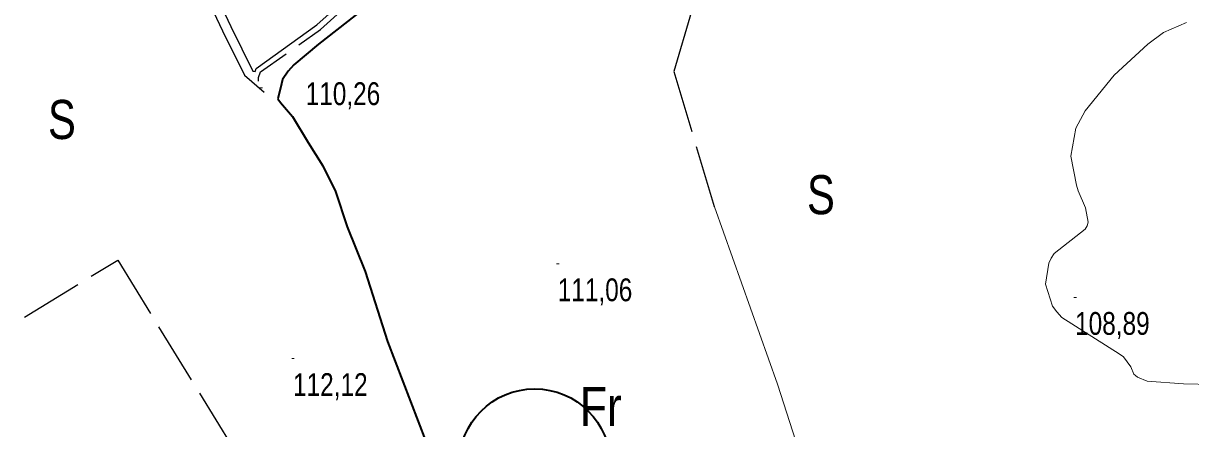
# Model space of a CAD drawing. Extents: x 483840 to 488445, y 4386047 to 4389027.
# Drawn here: x 486789.5 to 487237.6, y 4387602.7 to 4387758.2 of the extents above; entities that cross this region are included whole.
import ezdxf
from ezdxf.enums import TextEntityAlignment as Align

# ---------------------------------------------------------------- set-up
doc = ezdxf.new("R2010")
doc.units = 0
doc.header["$LTSCALE"] = 4
doc.linetypes.add('LONG_DASHED', pattern=[7.5, 6, -1.5])
doc.linetypes.add('MEDIUM_DASHED', pattern=[4.5, 3, -1.5])
for name, color, linetype, lineweight in [('25', 7, 'LONG_DASHED', 25), ('38', 7, 'Continuous', 25), ('51', 7, 'Continuous', 13), ('6', 7, 'Continuous', 35), ('7', 7, 'Continuous', 13), ('9', 7, 'Continuous', 13)]:
    doc.layers.add(name, color=color, linetype=linetype, lineweight=lineweight)
doc.layers.add('31', color=7, linetype='Continuous')

msp = doc.modelspace()

# ---------------------------------------------------------------- linework, layer by layer
at = {"layer": '25'}
for points in [[(487054.81, 4387687.84), (487039.27, 4387739.84), (487085.59, 4387896.48)], [(486764.41, 4387629.8), (486825.73, 4387667.41), (486908.06, 4387533.13)]]:
    msp.add_lwpolyline(points, dxfattribs=at)
at = {"layer": '38'}
msp.add_line((486874.41, 4387738.32), (486881.94, 4387731.88), dxfattribs=at)
for points in [[(486572.79, 4388137.09), (486577.68, 4388134.58), (486587.54, 4388127.2), (486616.41, 4388098.08), (486644.01, 4388071.85), (486669.92, 4388041.09), (486682.73, 4388026.12), (486700.03, 4388004.66), (486719.68, 4387981.26), (486742.22, 4387953.81), (486755.61, 4387935.15), (486774.72, 4387905.47), (486793.86, 4387874.28), (486809.88, 4387847.15), (486828.38, 4387814.25), (486848.99, 4387784.83), (486861.38, 4387765.07), (486865.93, 4387755.42), (486874.41, 4387738.32)], [(486608.72, 4388110.96), (486618.94, 4388100.66), (486646.64, 4388074.33), (486672.67, 4388043.43), (486685.51, 4388028.43), (486702.82, 4388006.96), (486722.46, 4387983.57), (486745.09, 4387956.01), (486758.6, 4387937.18), (486777.78, 4387907.39), (486796.96, 4387876.14), (486813.01, 4387848.95), (486831.44, 4387816.18), (486852, 4387786.83), (486864.56, 4387766.81), (486869.18, 4387756.99), (486877.65, 4387739.92), (486878.46, 4387739.73)], [(486878.46, 4387739.73), (486878.83, 4387740.91), (486902.15, 4387757.63), (486927.97, 4387780.81), (486956.86, 4387803.84), (486974.01, 4387816.9), (486974.46, 4387819.96), (486974.56, 4387823.94), (486973.64, 4387828.69), (486964.93, 4387840.02), (486952.57, 4387855.05), (486942.3, 4387866.87), (486941.82, 4387869.12), (486941.82, 4387870.76), (486942.05, 4387872.41), (486942.86, 4387873.99), (486950.61, 4387877.68), (486959.38, 4387883.23), (486971.28, 4387893.28), (486971.28, 4387893.28)]]:
    msp.add_lwpolyline(points, dxfattribs=at)
at = {"layer": '38', "linetype": 'MEDIUM_DASHED'}
msp.add_lwpolyline([(486879.8, 4387736.08), (486879.83, 4387737.45), (486880.6, 4387739.59), (486903.53, 4387755.91), (486929.39, 4387779.13), (486958.22, 4387802.1), (486975.89, 4387815.73), (486976.45, 4387819.79), (486976.55, 4387824.11), (486975.54, 4387829.56), (486966.59, 4387841.34), (486954.2, 4387856.42), (486944.33, 4387867.57), (486943.82, 4387869.01), (486943.82, 4387870.65), (486943.94, 4387871.75), (486944.77, 4387872.55), (486951.71, 4387875.68), (486960.7, 4387881.43), (486968.89, 4387889.16), (486968.89, 4387889.29)], dxfattribs=at)
at = {"layer": '51'}
msp.add_lwpolyline([(487054.81, 4387687.84), (487078.97, 4387619.82), (487094.2, 4387572.4), (487050.71, 4387563.54)], dxfattribs=at)
at = {"layer": '6'}
for points in [[(486938.03, 4387777.94), (486902.84, 4387750.25), (486893.27, 4387742.33), (486891.16, 4387739.88), (486888.98, 4387736.7), (486888.58, 4387735.04), (486887.19, 4387729.33)], [(486887.19, 4387729.33), (486888.19, 4387727.91), (486892.81, 4387722.48), (486898.77, 4387712.51), (486904.44, 4387703.61), (486909.31, 4387693.76), (486913.86, 4387680.15), (486920.67, 4387662.95), (486929.29, 4387636.17), (486944.04, 4387597.81), (486947.58, 4387589.21), (486954.84, 4387571.61), (486959.82, 4387558.02), (486963.18, 4387549.3), (486965.36, 4387546.1)]]:
    msp.add_lwpolyline(points, dxfattribs=at)
msp.add_circle((486985.77, 4387588.89), 29.1, dxfattribs=at)
at = {"layer": '7'}
for p, q in [((486880.28, 4387733.48), (486881.28, 4387733.48)), ((486994.12, 4387665.97), (486995.12, 4387665.97)), ((487192.7, 4387653.07), (487193.7, 4387653.07)), ((486892.52, 4387629.61), (486893.52, 4387629.61))]:
    msp.add_line(p, q, dxfattribs=at)
at = {"layer": '9'}
msp.add_lwpolyline([(487235.93, 4387758.62), (487227.13, 4387754.71), (487221.13, 4387750.31), (487208.25, 4387738.34), (487197.06, 4387724.71), (487193.45, 4387717.97), (487191.6, 4387707.27), (487193.73, 4387696.08), (487194.37, 4387693.98), (487197.2, 4387687.41), (487198.27, 4387681.97), (487197.81, 4387680.59), (487197.01, 4387679.25), (487185.21, 4387669.88), (487184.06, 4387668.15), (487183.15, 4387666.26), (487181.88, 4387658.19), (487184.57, 4387649.66), (487186.15, 4387647.49), (487188.1, 4387645.4), (487210.18, 4387631.46), (487211.78, 4387630.2), (487214.57, 4387626.43), (487215.81, 4387623.67), (487216.43, 4387623.04), (487217.17, 4387622.46), (487220.88, 4387620.86), (487234.87, 4387619.89), (487268.15, 4387619.16)], dxfattribs=at)

# ---------------------------------------------------------------- texts
at = {"layer": '31'}
for s, width, p in [('S', 0.8, (486804.32, 4387713.85)), ('S', 0.8, (487095.64, 4387684.99)), ('Fr', 0.85, (487011.16, 4387603.67))]:
    msp.add_text(s, height=15, dxfattribs=dict(at, width=width)).set_placement(p, align=Align.CENTER)
at = {"layer": '7', "width": 0.8}
for s, p in [('110,26', (486897.87, 4387726.88)), ('111,06', (486994.62, 4387651.6)), ('108,89', (487193.2, 4387638.7)), ('112,12', (486893.02, 4387615.24))]:
    msp.add_text(s, height=8.75, dxfattribs=at).set_placement(p)

doc.saveas('drawing.dxf')
